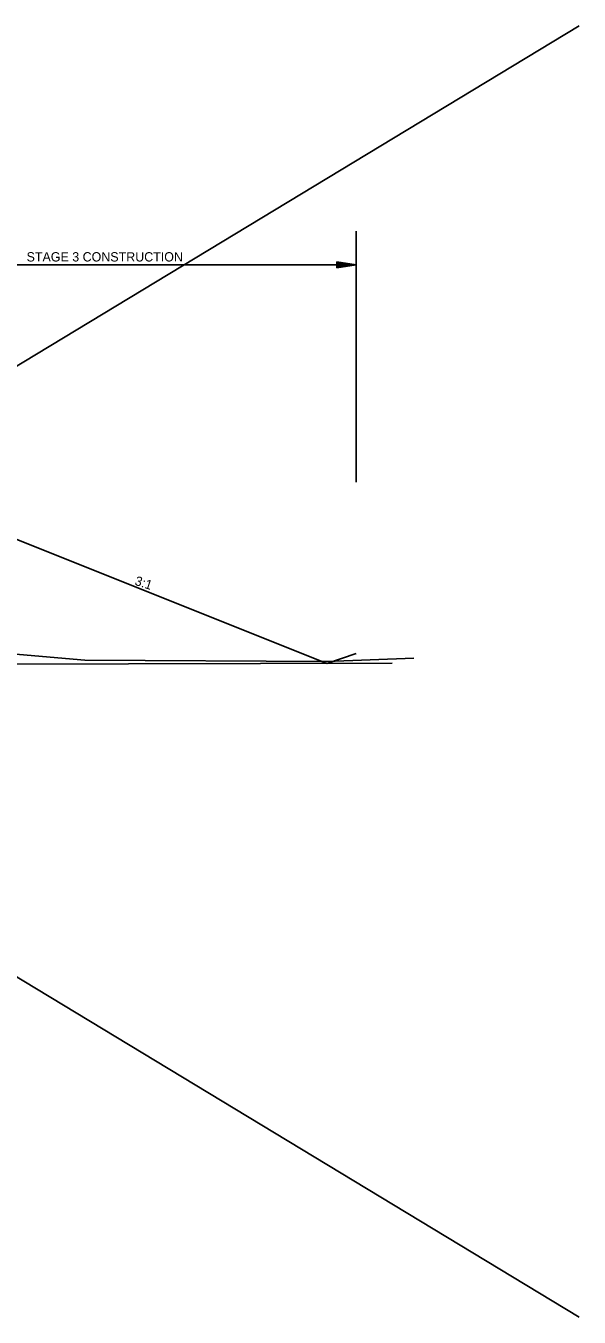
# Model space of a CAD drawing. Extents: x 1807779 to 1818251, y 673292 to 678849.
# Drawn here: x 1817526 to 1817954, y 673292 to 674291 of the extents above; entities that cross this region are included whole.
import ezdxf

# ---------------------------------------------------------------- set-up
doc = ezdxf.new("R2010")
doc.units = 0
for name, color, linetype in [('Default', 7, 'Continuous'), ('Dimensions', 7, 'Continuous'), ('S_PHOTO_CTL_ANNOT', 7, 'Continuous'), ('T_Drafting', 7, 'Continuous')]:
    doc.layers.add(name, color=color, linetype=linetype)

msp = doc.modelspace()

# ---------------------------------------------------------------- linework, layer by layer
at = {"layer": 'Default'}
for p, q in [((1817505.62, 673899.38), (1817758.86, 673798.13)), ((1817781.63, 673805.72), (1817758.86, 673798.13)), ((1817809.49, 673798.22), (1817233.94, 673797.12))]:
    msp.add_line(p, q, dxfattribs=at)
at = {"layer": 'Dimensions'}
for p, q in [((1817781.63, 673938.29), (1817781.63, 674132.54)), ((1817381.27, 674106.51), (1817781.63, 674106.51)), ((1817766.63, 674108.76), (1817781.63, 674106.51)), ((1817766.63, 674108.76), (1817766.63, 674104.26)), ((1817766.63, 674108.38), (1817779.13, 674106.51)), ((1817766.63, 674108), (1817776.55, 674106.51)), ((1817766.63, 674107.62), (1817774.05, 674106.51)), ((1817766.63, 674107.23), (1817771.51, 674106.51)), ((1817766.63, 674106.86), (1817769, 674106.51)), ((1817766.63, 674104.26), (1817781.63, 674106.51)), ((1817766.63, 674105.77), (1817771.51, 674106.51)), ((1817766.63, 674105.01), (1817776.55, 674106.51)), ((1817766.63, 674104.63), (1817779.13, 674106.51)), ((1817766.63, 674105.39), (1817774.05, 674106.51)), ((1817766.63, 674106.15), (1817769, 674106.51))]:
    msp.add_line(p, q, dxfattribs=at)
at = {"layer": 'S_PHOTO_CTL_ANNOT'}
for p, q in [((1816304.06, 674291.38), (1817954.06, 673292.32)), ((1816304.06, 673292.32), (1817954.06, 674291.38))]:
    msp.add_line(p, q, dxfattribs=at)
at = {"layer": 'T_Drafting'}
msp.add_lwpolyline([(1816332.56, 673916.49), (1816388.22, 673883.53), (1816523.6, 673790.73), (1816686.17, 673902.98), (1816727.67, 673909.74), (1816777.91, 673920.14), (1816872.77, 673921.8), (1816952.95, 673922.87), (1817112.95, 673920.73), (1817141.41, 673920.09), (1817169.75, 673916.5), (1817220.31, 673902.07), (1817267.77, 673888.98), (1817382.47, 673827.97), (1817459.92, 673810.13), (1817515.42, 673805.48), (1817571.86, 673800.64), (1817758.67, 673799.67), (1817826.35, 673802.24)], dxfattribs=at)

# ---------------------------------------------------------------- texts
at = {"layer": 'Dimensions'}
msp.add_text('STAGE 3 CONSTRUCTION', height=7.2, dxfattribs=at).set_placement((1817526.79, 674109.06))
msp.add_text('3:1', height=7.2, rotation=341.68757, dxfattribs=at).set_placement((1817609.86, 673859.1))

doc.saveas('drawing.dxf')
